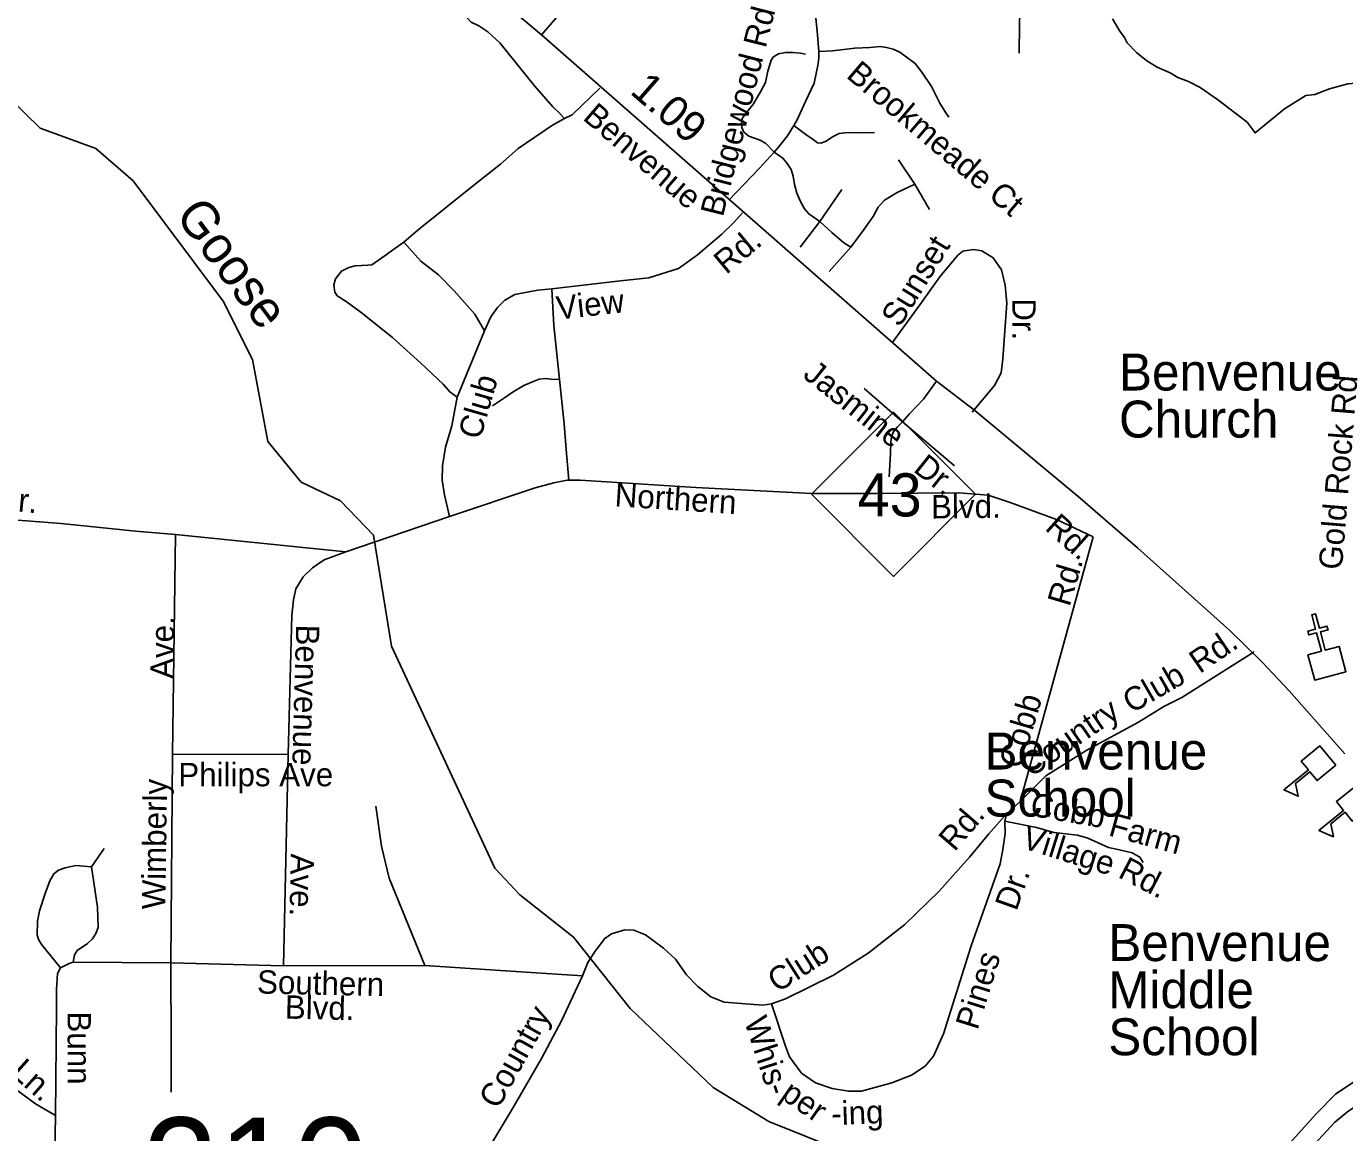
# Model space of a CAD drawing. Extents: x 2220236 to 2384410, y 720751 to 894131.
# Drawn here: x 2347089 to 2352437, y 812432 to 816921 of the extents above; entities that cross this region are included whole.
import ezdxf

# ---------------------------------------------------------------- set-up
doc = ezdxf.new("R2010")
doc.units = 0
doc.layers.add('Default', color=7, linetype='Continuous')

msp = doc.modelspace()

# ---------------------------------------------------------------- linework, layer by layer
at = {"layer": 'Default'}
for p, q in [((2349302.3, 816562.3), (2349415.1, 816670.2)), ((2349271.5, 816546.9), (2349302.3, 816562.3)), ((2350627, 816379), (2350692.4, 816280.8)), ((2350692.4, 816280.8), (2350751.8, 816178.2)), ((2350307.2, 816128.5), (2350396.6, 816258.5)), ((2350227.1, 816025), (2350307.2, 816128.5)), ((2350433.7, 816024.3), (2350346, 815926.8)), ((2348836.7, 815415.9), (2348947.4, 815685.1)), ((2350643.3, 815315.5), (2350487.2, 815450.8)), ((2350643.3, 815315.5), (2350854.4, 815137)), ((2348384.5, 814788.8), (2348804.7, 814931.8)), ((2347681.3, 813967.7), (2347693.3, 814859.4)), ((2347693.3, 814859.4), (2348384.5, 814788.8)), ((2351119.6, 813776), (2351416.4, 814849.1)), ((2347674.5, 813120.5), (2347681.3, 813967.7)), ((2347681.3, 813967.7), (2348150.4, 813966.3)), ((2348131.8, 813109.1), (2348150.4, 813966.3)), ((2351064.3, 813725.3), (2351119.6, 813776)), ((2351058.7, 813695.3), (2351064.3, 813725.3)), ((2347353.5, 813510), (2347404.4, 813584.7)), ((2347278.8, 813123.9), (2347674.5, 813120.5)), ((2347674.5, 813120.5), (2348131.8, 813109.1)), ((2348131.8, 813109.1), (2348704.7, 813109.6))]:
    msp.add_line(p, q, dxfattribs=at)
for points in [[(2351155.9, 817884.1), (2351143.1, 817535.8), (2351129.4, 817232.8), (2351122.6, 817094.2), (2351117.5, 816929.9), (2351115.7, 816811.8)], [(2352437.3, 813968.5), (2352212, 814225), (2352102.6, 814341.5), (2351971.1, 814470), (2351596.9, 814804.6), (2351364, 815006.4), (2350936.5, 815362.1), (2350780.7, 815480.8), (2349178.8, 816886.5), (2348992.7, 817043.3), (2348728.2, 817276.8), (2348347, 817591.8), (2348124.6, 817788.7)], [(2349178.8, 816886.5), (2349265.8, 816987.6), (2349286.9, 817056.4), (2349326.2, 817102.7), (2349411.8, 817199.6), (2349461, 817265.6), (2349487.6, 817327.3), (2349543.8, 817459.3), (2349584.5, 817508.4), (2349621.7, 817546.3), (2349655.4, 817588.5), (2349683.5, 817625)], [(2350302.9, 816819.1), (2350298.6, 816886.7), (2350291.7, 816955.1), (2350284.9, 817020.2), (2350263.8, 817202.3)], [(2348992.7, 817043.3), (2348903.6, 817008.3), (2348883.7, 816996.1), (2348874, 816979.9), (2348872.1, 816967.8), (2348876.3, 816956), (2348892.5, 816938.2), (2348924.7, 816922.5), (2348960.9, 816899), (2349009.4, 816853.5), (2349149.5, 816679.4), (2349224.4, 816594.2), (2349252.8, 816566.6), (2349271.5, 816546.9)], [(2351494.8, 816951.1), (2351524.2, 816901.2), (2351543.4, 816875.2), (2351553.7, 816853.6), (2351592.7, 816814.8), (2351633.7, 816781.6), (2351676.3, 816754.8), (2351728.3, 816732.7), (2351760.1, 816712.9), (2351803.2, 816697), (2351850.8, 816672.1), (2351921.1, 816624.4), (2352041.3, 816531.4), (2352073, 816488.3), (2352193.2, 816585.9), (2352279.3, 816640.3), (2352315.6, 816644.9), (2352374.6, 816667.5), (2352449.9, 816687.7), (2352546.1, 816695.6), (2352648.6, 816699.6)], [(2350122, 816410.2), (2350088.8, 816446), (2350065.1, 816459.3), (2350038.3, 816468.3), (2350019, 816475.7), (2349999.6, 816492.1), (2349990.7, 816509.9), (2349989.2, 816523.3), (2349992.2, 816547.1), (2350013, 816573.9), (2350038.3, 816606.6), (2350068, 816657.2), (2350087.3, 816692.9), (2350096.3, 816739), (2350109.6, 816783.6), (2350120.1, 816797), (2350139.4, 816808.9), (2350167.6, 816814.9), (2350197.4, 816814.9), (2350228.6, 816811.9), (2350249.4, 816807.4)], [(2350201.4, 816518), (2350213.9, 816538.4), (2350249.8, 816615.4), (2350284, 816690.7), (2350299.4, 816762.6), (2350302.9, 816791.7), (2350302.9, 816819.1)], [(2350302.9, 816819.1), (2350358.5, 816821.6), (2350449.1, 816831.9), (2350510.7, 816835.3), (2350551.7, 816838.8), (2350577.4, 816835.3), (2350604.8, 816828.5), (2350632.1, 816816.5), (2350657.8, 816797.7), (2350693.7, 816770.3), (2350721.1, 816734.4), (2350760.4, 816676.2), (2350794.6, 816609.4), (2350818.6, 816570), (2350830.5, 816552.9)], [(2350561.5, 812292.1), (2350100.5, 812476.8), (2349874.6, 812615.2), (2349537.5, 812936.3), (2349308.6, 813225.6), (2349090.4, 813397.2), (2348988.5, 813504.7), (2348569.6, 814406.5), (2348497.4, 814856.5), (2348362.5, 814995.4), (2348203.6, 815071), (2348068.5, 815236.2), (2348005.5, 815568.4), (2347886.6, 815806.3), (2347522.4, 816293.7), (2347370.4, 816425.3), (2347144.5, 816508), (2347018.6, 816630.8)], [(2349271.5, 816546.9), (2349223.6, 816519.6), (2349083.3, 816425.4), (2349011.5, 816362.1), (2348903.7, 816276.5), (2348678, 816095.1), (2348619.8, 816045.5)], [(2350122, 816410.2), (2350138.7, 816428.8), (2350176.3, 816476.8), (2350201.4, 816518)], [(2350201.4, 816518), (2350250.9, 816482.4), (2350280.6, 816461.6), (2350298.4, 816448.2), (2350311.8, 816446.7), (2350332.6, 816455.6), (2350359.4, 816472), (2350386.1, 816485.4), (2350421.8, 816489.8), (2350469.4, 816488.4), (2350528.9, 816489.8)], [(2349938.5, 816214.9), (2350063.4, 816345), (2350122, 816410.2)], [(2350122, 816410.2), (2350157.2, 816385.7), (2350175.1, 816364.9), (2350191.4, 816339.6), (2350198.8, 816312.8), (2350204.8, 816278.6), (2350213.7, 816244.4), (2350228.6, 816210.2), (2350244.9, 816180.4), (2350262.8, 816159.6), (2350307.2, 816128.5)], [(2350433.7, 816024.3), (2350481.3, 816089), (2350524.4, 816149.9), (2350543.7, 816187.1), (2350570.5, 816215.4), (2350621, 816246.6), (2350692.4, 816280.8)], [(2349766.6, 815960.7), (2349811.1, 815993.3), (2349910.3, 816077.1), (2349958.2, 816125.1), (2349994.1, 816164.4)], [(2350307.2, 816128.5), (2350356.4, 816083.8), (2350405.5, 816042.1), (2350433.7, 816024.3)], [(2348836.7, 815415.9), (2348806.4, 815437.7), (2348780.1, 815469.2), (2348689.2, 815554.1), (2348573.9, 815658.7), (2348446.8, 815759.1), (2348386.3, 815804.5), (2348349.9, 815828), (2348339.8, 815841.8), (2348335.5, 815871.8), (2348343.2, 815895.9), (2348366.8, 815928.1), (2348396.7, 815942.6), (2348422.4, 815948.8), (2348474.5, 815951.3), (2348490.5, 815953.6), (2348544.5, 815990.7), (2348583.9, 816019.8), (2348619.8, 816045.5)], [(2348619.8, 816045.5), (2348689.1, 815967.6), (2348760.9, 815912.8), (2348824.2, 815847.8), (2348908.6, 815752.8), (2348947.4, 815685.1)], [(2350600.5, 815636.4), (2350713.4, 815790.5), (2350793.8, 815905.1), (2350867.1, 815992.2), (2350887.1, 816008.4), (2350930.8, 816015), (2350964.8, 816009.4), (2351011.2, 815981.9), (2351045.2, 815932.5), (2351058.9, 815870.9), (2351065.7, 815797.3), (2351050.3, 815571.4), (2351043.5, 815514.9), (2351016.1, 815463.6), (2350925.5, 815355.7)], [(2349220.3, 815856.2), (2349498.8, 815887.7), (2349614.4, 815900.8), (2349734.1, 815938.5), (2349766.6, 815960.7)], [(2348947.4, 815685.1), (2348972.7, 815741.6), (2349000.4, 815779.7), (2349029.9, 815810.1), (2349069.6, 815832.6), (2349163.4, 815849.8), (2349220.3, 815856.2)], [(2349220.3, 815856.2), (2349228.7, 815706.6), (2349250.9, 815487.5)], [(2348979, 815381.4), (2349028.6, 815413.9), (2349062.8, 815437.9), (2349107.3, 815463.5), (2349141.5, 815479), (2349168.8, 815489.2), (2349194.5, 815492.6), (2349216.7, 815489.2), (2349250.9, 815487.5)], [(2349250.9, 815487.5), (2349269.8, 815307.8), (2349278.3, 815203.4), (2349288.8, 815079.5)], [(2350780.7, 815480.8), (2350728.1, 815407.7), (2350671.6, 815348.2), (2350643.3, 815315.5)], [(2348804.7, 814931.8), (2348785.5, 815019.4), (2348774.8, 815079.4), (2348776.1, 815137.3), (2348789.2, 815213.5), (2348814.1, 815299.7), (2348836.7, 815415.9)], [(2350588.3, 815092.3), (2350594.3, 815187.5), (2350595.8, 815235.1), (2350598.7, 815256), (2350606.2, 815275.3), (2350621, 815294.6), (2350643.3, 815315.5)], [(2348804.7, 814931.8), (2349153.1, 815047.9), (2349228.9, 815068.8), (2349282.7, 815079.4), (2349288.8, 815079.5)], [(2349288.8, 815079.5), (2349334.7, 815080.1), (2349804.9, 815049.7), (2350274.9, 815025.4), (2350537.3, 815024.7), (2350870.8, 815028.5), (2350990.9, 815018), (2351079.1, 814989), (2351267.8, 814919.3), (2351416.4, 814849.1)], [(2346114.6, 815003.1), (2346511.4, 814958.6), (2346928.8, 814926.1), (2347229.8, 814903.9), (2347530.8, 814873.1), (2347693.3, 814859.4)], [(2348150.4, 813966.3), (2348165.6, 814530.1), (2348172.8, 814594.3), (2348182.4, 814638.5), (2348211.6, 814686.7), (2348249.4, 814723.2), (2348296.8, 814755.8), (2348384.5, 814788.8)], [(2351119.6, 813776), (2351224.2, 813879.2), (2351390.7, 813984.2), (2351599.7, 814097.7), (2351703, 814161), (2351776.5, 814197.8), (2352069, 814382.4)], [(2348505.8, 813756), (2348529.7, 813594), (2348560.5, 813463.9), (2348704.7, 813109.6)], [(2350111.9, 812954.1), (2350167.7, 812974.8), (2350362.4, 813071.2), (2350503.3, 813160.8), (2350651.8, 813276.5), (2350792.1, 813412.3), (2350914.6, 813549.5), (2350993.3, 813644.6), (2351064.3, 813725.3)], [(2350111.9, 812954.1), (2350167.9, 812782.9), (2350184.5, 812739.2), (2350233.2, 812673.7), (2350289.6, 812634.4), (2350358, 812611.2), (2350424.1, 812600.1), (2350476.1, 812600.6), (2350599.6, 812634.1), (2350679.1, 812665.1), (2350734.7, 812701.8), (2350768.2, 812742.2), (2350809.2, 812832.5), (2350920.8, 813189.8), (2351038.7, 813523.2), (2351050.1, 813581.3), (2351059.3, 813645.3), (2351058.7, 813695.3)], [(2351058.7, 813695.3), (2351186.7, 813670.1), (2351256.8, 813649.6), (2351352.6, 813639.3), (2351395.3, 813627.3), (2351479.1, 813589.6), (2351523.6, 813579.4), (2351574.1, 813567.4), (2351606.3, 813550), (2351619.4, 813528)], [(2347227.5, 813101.1), (2347151.3, 813193.9), (2347139.1, 813213.6), (2347132.9, 813233.5), (2347134.2, 813289.6), (2347141.7, 813331.7), (2347164.8, 813401.9), (2347184.1, 813454.1), (2347199.7, 813482.3), (2347219.6, 813496.6), (2347245.6, 813506.8), (2347289.4, 813515.4), (2347353.5, 813510)], [(2347353.5, 813510), (2347377.4, 813346.5), (2347380.3, 813264.4), (2347370.7, 813240.4), (2347357, 813218.3), (2347337, 813199.2), (2347294.8, 813170.7), (2347283.4, 813153.6), (2347278.8, 813123.9)], [(2346561.9, 813221.3), (2346708.5, 812991.2), (2346782.1, 812866.2), (2346834.9, 812796.7), (2346905.8, 812727.6), (2347016.9, 812629.1), (2347125.8, 812548.3), (2347207, 812500.9)], [(2349344.5, 813067.6), (2349366.8, 813122.4), (2349396.1, 813168.9), (2349435, 813220), (2349462.6, 813238.3), (2349516.4, 813254.9), (2349552.5, 813253.4), (2349600.7, 813234), (2349673.3, 813180.7), (2349722, 813135.5), (2349766.6, 813071.9), (2349813.1, 813024.6), (2349865.6, 812983.3), (2349919.9, 812961.9), (2350075.9, 812949.6), (2350111.9, 812954.1)], [(2347227.5, 813101.1), (2347262.9, 813118.2), (2347278.8, 813123.9)], [(2347675.6, 812595.6), (2347675.6, 812781.6), (2347674.5, 813120.5)], [(2348704.7, 813109.6), (2349094.1, 813084.1), (2349344.5, 813067.6)], [(2347207, 812500.9), (2347210.4, 812936.8), (2347210.4, 813013.2), (2347215, 813077.1), (2347227.5, 813101.1)], [(2348868.2, 812209.3), (2349063.2, 812534.5), (2349178.6, 812732.2), (2349260.7, 812887.9), (2349305.2, 812983.8), (2349344.5, 813067.6)], [(2352074.9, 812015.4), (2352095.7, 812076.4), (2352122.4, 812135.9), (2352153.7, 812189.5), (2352186.4, 812238.6), (2352242.9, 812307), (2352330.6, 812402.2), (2352396, 812473.6), (2352449.5, 812518.2), (2352514.9, 812559.9), (2352620.4, 812597), (2352715.6, 812616.4), (2352836, 812646.1), (2352873.2, 812653.6)], [(2352484.6, 812644.4), (2352401, 812589.2), (2352321.3, 812507.9), (2352179.4, 812350.1)], [(2347162.9, 811993.7), (2347191.9, 812050.1), (2347200.5, 812122), (2347207, 812500.9)]]:
    msp.add_lwpolyline(points, dxfattribs=at)
for points in [[(2350273.3, 815022), (2350606.3, 815355), (2350939.3, 815022), (2350606.3, 814689)], [(2352287.8, 814371.1), (2352342.7, 814386.1), (2352322.8, 814459.6), (2352292, 814451.3), (2352287.8, 814466.7), (2352318.7, 814475), (2352303, 814533.1), (2352318.5, 814537.3), (2352334.2, 814479.2), (2352365, 814487.5), (2352369.2, 814472.1), (2352338.3, 814463.8), (2352358.2, 814390.3), (2352413.9, 814405.2), (2352441.6, 814302.4), (2352315.5, 814268.4)], [(2352400.6, 813922.5), (2352324.7, 813860.5), (2352295.6, 813896.2), (2352237.5, 813848.7), (2352248.5, 813796.9), (2352190, 813822.3), (2352289.5, 813903.6), (2352260.4, 813939.2), (2352336.2, 814001.2)], [(2352543, 813758.3), (2352467.2, 813696.4), (2352438.1, 813732), (2352379.9, 813684.5), (2352390.9, 813632.7), (2352332.5, 813658.1), (2352432, 813739.4), (2352402.9, 813775.1), (2352478.7, 813837)]]:
    msp.add_lwpolyline(points, close=True, dxfattribs=at)

# ---------------------------------------------------------------- texts
for s, height, rotation, p in [('Bridgewood Rd', 95, 75.7697, (2349913.9, 816144.4)), ('Brookmeade Ct', 95, 319.6597, (2350410.5, 816716.2)), ('1.09', 125, 318.9121, (2349533.2, 816651.5)), ('Benvenue', 95, 319.3451, (2349341.6, 816545.4)), ('Goose', 150, 306.7688, (2347688.8, 816153.2)), ('Rd.', 95, 39.874, (2349927.8, 815911.6)), ('Sunset', 95, 58.2705, (2350631.6, 815695.8)), ('View', 95, 6.4471, (2349244, 815730.3)), ('Dr.', 95, 270.0766, (2351088.3, 815817.3)), ('Jasmine', 95, 321.4334, (2350234.2, 815499.3)), ('Club', 95, 73.8891, (2348929.9, 815240.1)), ('Gold Rock Rd', 95, 85.3812, (2352425.5, 814713.6)), ('Dr.', 95, 321.4301, (2350682.6, 815117.5)), ('Dr.', 95, 354.6704, (2346961.2, 814960.9)), ('Northern', 95, 356.3008, (2349473.2, 814973.6)), ('Blvd.', 95, 0.6488, (2350759.4, 814923.7)), ('Rd.', 95, 318.228, (2351216.8, 814880.8)), ('Rd.', 95, 73.3909, (2351320.1, 814562.9)), ('Ave.', 95, 89.5204, (2347686.2, 814272.8)), ('Benvenue', 95, 268.4557, (2348183, 814494.6)), ('Rd.', 95, 34.3156, (2351848.4, 814292.4)), ('Club', 95, 29.9413, (2351571.5, 814131)), ('Cobb', 95, 73.3909, (2351123.7, 813904.4)), ('Country', 95, 34.25, (2351163.6, 813871.1)), ('Wimberly', 95, 89.1969, (2347652.2, 813337.3)), ('Cobb', 95, 350.1776, (2351157, 813718.8)), ('Rd.', 95, 49.2773, (2350853.6, 813569)), ('Farm', 95, 344.6333, (2351474.6, 813638.9)), ('Village', 95, 342.5766, (2351121.6, 813588.6)), ('Ave.', 95, 268.7921, (2348161.6, 813564.9)), ('Rd.', 95, 332.4851, (2351512.9, 813470.6)), ('Dr.', 95, 70.5248, (2351105.2, 813328)), ('Club', 95, 32.5707, (2350135.1, 812997.7)), ('Pines', 95, 72.6545, (2350947, 812844.9)), ('Southern', 95, 358.8083, (2348023.7, 812996.6)), ('Blvd.', 95, 358.7389, (2348136.4, 812894.6)), ('Country', 95, 60.8259, (2349002.4, 812523.4)), ('Bunn', 95, 270.2107, (2347255.6, 812923.6)), ('Whis-', 95, 288.1125, (2350000, 812885)), ('Ln.', 95, 318.4406, (2347020.8, 812669.5)), ('per', 95, 325.1328, (2350143.5, 812573.8)), ('-ing', 95, 2.241, (2350355.5, 812461.8))]:
    msp.add_text(s, height=height, rotation=rotation, dxfattribs=at).set_placement(p)
for s, height, p in [('Benvenue', 150, (2351521.2, 815443.2)), ('Church', 150, (2351521.2, 815252.2)), ('43', 175, (2350460.5, 814932.3)), ('Benvenue', 150, (2350975.8, 813905.4)), ('Philips Ave', 95, (2347705, 813837.4)), ('School', 150, (2350975.8, 813714.4)), ('Benvenue', 150, (2351477.8, 813128)), ('Middle', 150, (2351477.8, 812937)), ('School', 150, (2351477.8, 812746)), ('210', 410.1, (2347560.6, 812083.2))]:
    msp.add_text(s, height=height, dxfattribs=at).set_placement(p)

doc.saveas('drawing.dxf')
